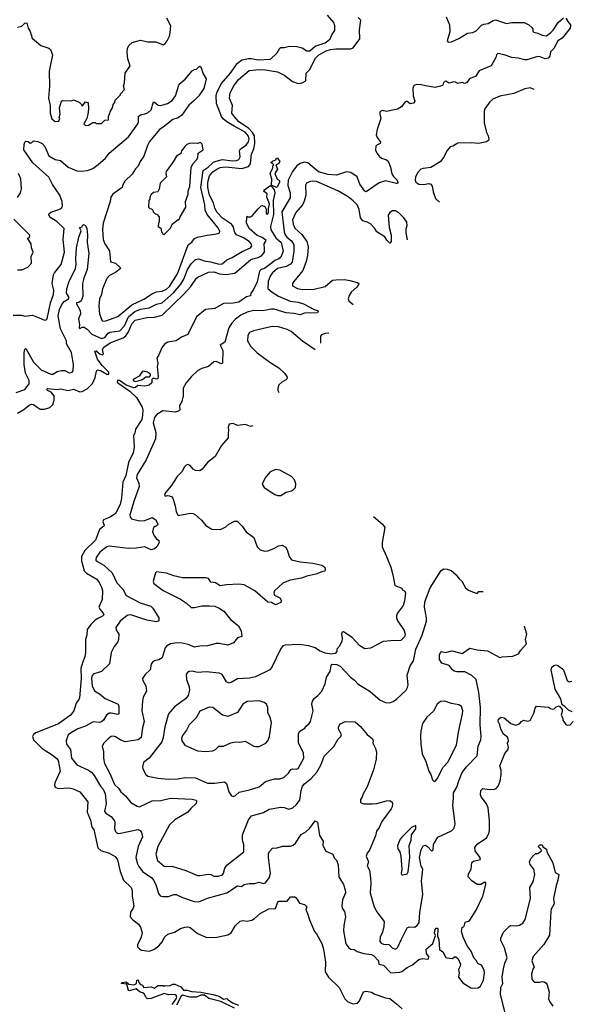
# Model space of a CAD drawing. Extents: x 1771496 to 1971148, y 471553 to 643630.
# Tile 688 of 702: x 1931387 to 1936496, y 547373 to 556502. Entities that reach past the tile are written whole.
import ezdxf

# ---------------------------------------------------------------- set-up
doc = ezdxf.new("R2010")
doc.units = 0

msp = doc.modelspace()

# ---------------------------------------------------------------- linework, layer by layer
at = {"layer": '0CON10XD'}
for points in [[(1931326.8, 553763.2), (1931402.5, 553762.5), (1931435, 553753.1), (1931505, 553760.8), (1931567.8, 553737.8), (1931615, 553717.3), (1931632, 553718), (1931641.5, 553728.5), (1931672.4, 553877.6), (1931699.6, 553955), (1931702.1, 553995), (1931686, 554055), (1931699.1, 554135), (1931708.5, 554155), (1931769.3, 554230.7), (1931801.1, 554345), (1931788.2, 554465), (1931798.8, 554565), (1931731.1, 554631.1), (1931668.7, 554668.7), (1931657.9, 554687.9), (1931661.1, 554705), (1931675, 554718.5), (1931748.5, 554741.5), (1931774.3, 554755.7), (1931784.2, 554775), (1931780.6, 554815), (1931759.4, 554875), (1931691.8, 554975), (1931655, 555041.9), (1931569.5, 555119.5), (1931509.4, 555175), (1931426, 555295), (1931427.1, 555345), (1931434.5, 555365.5), (1931445, 555374), (1931465, 555373.3), (1931485, 555357.5), (1931495, 555360), (1931515, 555380), (1931555, 555372.5), (1931595, 555354.2), (1931618.6, 555325), (1931655, 555240), (1931715, 555206.9), (1931765, 555195.6), (1931835, 555133.5), (1931915, 555101.4), (1931955, 555098.1), (1932015, 555104.4), (1932065, 555123.5), (1932115, 555158.5), (1932181.4, 555218.6), (1932216.2, 555265), (1932393.2, 555416.8), (1932480, 555535), (1932486.2, 555555), (1932486.9, 555605), (1932505, 555619.1), (1932545, 555628.8), (1932572.3, 555637.7), (1932605.6, 555665), (1932625, 555738.8), (1932635, 555737.5), (1932670, 555710), (1932695, 555705.6), (1932755, 555724.5), (1932797.7, 555752.3), (1932829.1, 555795), (1932865, 555903.8), (1932919.2, 555950.8), (1932985, 556026.7), (1933005, 556040), (1933025, 556043.3), (1933045, 556066), (1933055, 556071.2), (1933064.1, 556064.1), (1933085, 556000), (1933113, 555953), (1933093.8, 555865), (1933045.8, 555795), (1932998, 555745), (1932952.1, 555707.9), (1932887.1, 555615), (1932855, 555593.1), (1932805, 555575.6), (1932716.1, 555503.9), (1932681.4, 555485), (1932588.7, 555371.3), (1932569.5, 555335), (1932535, 555236), (1932502.7, 555187.3), (1932484.5, 555145), (1932459.9, 555120.1), (1932429.1, 555070.9), (1932360, 555005), (1932340.9, 554975), (1932334.4, 554945), (1932249.2, 554885), (1932230.6, 554855), (1932224.5, 554815.5), (1932160, 554615), (1932152.9, 554555), (1932159.5, 554465), (1932173.9, 554423.9), (1932217.3, 554357.3), (1932227.5, 554257.5), (1932275, 554245.8), (1932318.8, 554205), (1932320, 554195), (1932275, 554157.8), (1932219.7, 554130.3), (1932195, 554101.4), (1932154, 554005), (1932144.3, 553955), (1932125.5, 553915), (1932118.8, 553845), (1932126.9, 553775), (1932148, 553715), (1932157.1, 553707.1), (1932185, 553708.2), (1932295, 553748.9), (1932425, 553858.2), (1932535, 553909.7), (1932617.3, 553962.7), (1932655, 553978.2), (1932705, 553986.2), (1932745, 554004.7), (1932775, 554027.5), (1932849.7, 554145), (1932948.2, 554415), (1932979.8, 554440.2), (1933005, 554472.5), (1933035, 554485.7), (1933124.6, 554505.4), (1933171.1, 554508.9), (1933225, 554518.2), (1933236.5, 554525), (1933240.7, 554540.7), (1933222.2, 554575), (1933124.7, 554695), (1933105.3, 554735), (1933102.9, 554785), (1933064, 554945), (1933085.4, 555104.6), (1933133.9, 555135), (1933180.4, 555179.6), (1933205, 555191.3), (1933265, 555204.9), (1933355, 555192.1), (1933394.3, 555195.7), (1933415.2, 555204.8), (1933430, 555230), (1933423.8, 555285), (1933430.5, 555305), (1933485, 555338.8), (1933505, 555369.5), (1933511.5, 555395), (1933505, 555420.8), (1933475, 555460.3), (1933373, 555513), (1933306.2, 555556.2), (1933271.4, 555581.4), (1933254.5, 555605.5), (1933208.3, 555725), (1933205.2, 555794.8), (1933211.4, 555825), (1933253.8, 555906.2), (1933335, 556002.5), (1933405, 556099.5), (1933445, 556129.5), (1933505, 556142.2), (1933535, 556142.2), (1933595, 556129.6), (1933711.2, 556135), (1933772.2, 556195), (1933795, 556236.2), (1933805, 556243.3), (1933835, 556243.3), (1933885, 556256), (1933955, 556254.3), (1934001.7, 556241.7), (1934045, 556211.9), (1934075, 556213.5), (1934124, 556256), (1934215, 556288.5), (1934241.1, 556305), (1934261.9, 556325), (1934277.6, 556362.4), (1934305, 556402.5), (1934306.7, 556445), (1934296.5, 556475), (1934237.8, 556545)], [(1931354.6, 553045.4), (1931435, 553073.6), (1931474.3, 553125), (1931473.1, 553155), (1931439.1, 553225), (1931426.7, 553305), (1931427.7, 553412.3), (1931435, 553447.5), (1931445, 553452), (1931515.4, 553325), (1931586.2, 553256.2), (1931675, 553214.4), (1931695, 553216.7), (1931735, 553238.5), (1931775, 553250), (1931805, 553248.9), (1931845, 553227.5), (1931872.5, 553235), (1931881.2, 553245), (1931885.6, 553305), (1931866.2, 553415), (1931819.2, 553495), (1931820.8, 553525), (1931765.7, 553635), (1931744.1, 553755), (1931756.6, 553815), (1931777.8, 553862.2), (1931799.9, 553890.1), (1931838, 553915), (1931844.2, 553925), (1931821.6, 553965), (1931822.6, 554005), (1931842.2, 554067.8), (1931902, 554195), (1931909.3, 554235), (1931906.5, 554285), (1931912.8, 554387.2), (1931935, 554484.2), (1931956.7, 554545), (1931940, 554575), (1931965, 554580), (1931967.5, 554592.5), (1931978.3, 554601.7), (1931995, 554593.3), (1932008.9, 554565), (1932014, 554505), (1932010.9, 554435), (1932027.6, 554335), (1932012.2, 554185), (1931980.9, 554105), (1931968.6, 554055), (1931971, 553935), (1931954.8, 553895.2), (1931935, 553880.6), (1931913.3, 553875), (1931912.3, 553867.7), (1931948, 553805), (1931948.8, 553775), (1931931.7, 553728.3), (1931941.1, 553675), (1931938, 553645), (1931945, 553638), (1931965, 553651.1), (1931985, 553651.5), (1932012.5, 553632.5), (1932055, 553586.7), (1932145, 553544.7), (1932175, 553556.2), (1932205, 553594.1), (1932221.1, 553605), (1932315, 553617.5), (1932356.9, 553663.1), (1932394.1, 553745.9), (1932453.5, 553796.5), (1932505, 553818.2), (1932585, 553828.8), (1932655, 553865.3), (1932705, 553877.8), (1932810.4, 553969.6), (1932879.2, 554050.8), (1932906.9, 554095), (1932941.6, 554185), (1932975, 554237.1), (1933015, 554277.5), (1933045, 554284.7), (1933095, 554267.4), (1933155, 554257.9), (1933235, 554234.8), (1933263.1, 554236.9), (1933304.2, 554275), (1933355, 554296), (1933448.5, 554351.5), (1933525.8, 554385), (1933536.9, 554405), (1933530, 554425), (1933511.9, 554445), (1933458.9, 554478.9), (1933395, 554507.1), (1933379.9, 554529.9), (1933363.3, 554585), (1933349.7, 554605), (1933265, 554660.3), (1933216.1, 554715), (1933195.2, 554755), (1933181, 554805), (1933144.8, 554875), (1933128.5, 554945), (1933128.3, 554995), (1933144.5, 555055.5), (1933175, 555090.9), (1933212.7, 555117.3), (1933245, 555130), (1933293, 555137), (1933445, 555123), (1933505, 555141.2), (1933524.3, 555165), (1933532.6, 555255), (1933554.5, 555305), (1933565.7, 555355), (1933561.4, 555425), (1933543.5, 555455), (1933506.3, 555496.3), (1933416.5, 555555), (1933375, 555601.7), (1933352.8, 555635), (1933357.6, 555705), (1933330.7, 555775), (1933337.6, 555825), (1933370.6, 555889.4), (1933412.3, 555947.7), (1933510.8, 556029.2), (1933605, 556040.8), (1933665, 556037.5), (1933775, 556018.8), (1933842.5, 555985), (1933915, 555927.8), (1933965, 555911.5), (1934004.3, 555915.7), (1934035.6, 555934.4), (1934039.1, 556005), (1934072.3, 556037.7), (1934127.5, 556145), (1934157.3, 556175), (1934225, 556212.2), (1934266.1, 556223.9), (1934315, 556232.1), (1934455, 556230.3), (1934475, 556241.1), (1934537.5, 556325), (1934533.5, 556406.5), (1934545.8, 556495.8), (1934523.4, 556523.4)], [(1936446.4, 556516.4), (1936462.5, 556485), (1936490, 556455), (1936490, 556445), (1936485, 556422.5), (1936410.3, 556329.7), (1936372.5, 556305), (1936335, 556236), (1936303.8, 556205), (1936298, 556162), (1936282.5, 556145), (1936255, 556139.2), (1936208.3, 556158.3), (1936185, 556160.8), (1936085, 556130.8), (1936065, 556130), (1936005, 556146), (1935945, 556150.6), (1935875, 556176.2), (1935815, 556187.5), (1935804.1, 556175.9), (1935797.7, 556152.3), (1935754, 556075), (1935641.2, 556028.8), (1935607.5, 555975), (1935555, 555956), (1935525, 555916.2), (1935511.2, 555911.2), (1935485, 555920), (1935445, 555910), (1935423.9, 555923.9), (1935405, 555926.2), (1935365, 555913.3), (1935335, 555932.5), (1935311.7, 555918.3), (1935306.7, 555893.3), (1935283.8, 555886.2), (1935235, 555874), (1935145, 555886.9), (1935105, 555898.6), (1935065, 555900.8), (1935045, 555895.8), (1935033.1, 555885), (1935027.5, 555865), (1935030.6, 555795), (1935045.8, 555745), (1935035, 555726.7), (1935005, 555722), (1934975, 555743.3), (1934965, 555743.3), (1934953.6, 555736.4), (1934922.5, 555695), (1934885, 555671.2), (1934785, 555650), (1934745, 555660), (1934722.7, 555647.3), (1934721.2, 555625), (1934731.2, 555585), (1934697.6, 555482.4), (1934690, 555435), (1934695.6, 555415), (1934730, 555365), (1934726.6, 555353.4), (1934695, 555339.2), (1934685, 555328.1), (1934683.1, 555293.1), (1934694.2, 555264.2), (1934717.1, 555235), (1934739.1, 555219.1), (1934783.8, 555203.8), (1934799.3, 555189.3), (1934822, 555135), (1934832.5, 555072.5), (1934848.1, 555048.1), (1934881.9, 555015), (1934888, 554992), (1934886, 554984), (1934876.1, 554983.9), (1934775, 555007.8), (1934715, 554987.8), (1934595, 554906.7), (1934585, 554911.4), (1934538, 554978), (1934512.2, 555045), (1934455, 555083.8), (1934415, 555089.6), (1934320.9, 555059.1), (1934244.5, 555065.5), (1934155, 555091.1), (1934054.5, 555175.5), (1934025, 555180), (1933985, 555168.2), (1933955, 555147.3), (1933914.8, 555095), (1933874.6, 555015), (1933869.6, 554965), (1933890.8, 554895), (1933891.3, 554848.7), (1933815, 554721.2), (1933837.4, 554535), (1933843.4, 554513.4), (1933862.6, 554485), (1933905, 554451.2), (1933925.8, 554415), (1933925.9, 554355), (1933909.2, 554255), (1933894.2, 554235.8), (1933855.8, 554214.2), (1933775, 554194.7), (1933725, 554151.6), (1933707.2, 554125), (1933687.1, 554075), (1933685, 554010.8), (1933723.8, 553975), (1933785, 553939.2), (1933892.7, 553892.7), (1933965, 553882.9), (1934015, 553868.7), (1934115, 553814.4), (1934143.8, 553805), (1934151.2, 553795), (1934144.2, 553784.2), (1934025, 553780), (1933985, 553766.7), (1933925, 553779.1), (1933855, 553782.6), (1933745, 553816.9), (1933715, 553817.4), (1933672.5, 553807.5), (1933632.3, 553802.3), (1933555.3, 553804.7), (1933495, 553791.1), (1933435, 553762.8), (1933386.4, 553723.6), (1933348.2, 553685), (1933323.8, 553646.2), (1933287.1, 553512.9), (1933243.3, 553485), (1933269.4, 553435), (1933264.3, 553315.7), (1933255, 553311.4), (1933205, 553331.4), (1933185, 553328.6), (1933135, 553285.6), (1933075, 553267.8), (1933032.5, 553245), (1932975, 553190), (1932927.5, 553135), (1932901.9, 553085), (1932901.5, 553015), (1932887.9, 552962.1), (1932865.5, 552925), (1932870.8, 552885), (1932859.1, 552870.9), (1932827.4, 552862.6), (1932712.5, 552875), (1932658, 552842), (1932635, 552813.8), (1932621.8, 552765), (1932647.5, 552675), (1932643.9, 552615), (1932558.5, 552421.5), (1932473.8, 552285), (1932469.6, 552255), (1932491.1, 552205), (1932493.9, 552175), (1932444.1, 552035), (1932406.9, 551906.9), (1932412.5, 551885), (1932423.8, 551875), (1932495.8, 551854.2), (1932545, 551858.1), (1932615, 551885.6), (1932647.5, 551865), (1932667.5, 551825), (1932662.5, 551815), (1932625, 551793.3), (1932616.1, 551753.9), (1932632.9, 551715), (1932655, 551687.5), (1932675, 551674), (1932677.6, 551655), (1932656.1, 551613.9), (1932635.4, 551594.6), (1932605, 551585.2), (1932577.5, 551597.5), (1932545, 551613.2), (1932465, 551600.4), (1932395, 551598.4), (1932215, 551620.8), (1932195, 551613.6), (1932128.6, 551565), (1932094.3, 551515), (1932090.8, 551495), (1932096, 551485), (1932165.3, 551445.3), (1932242.7, 551372.7), (1932285, 551280), (1932340.7, 551220.7), (1932373.2, 551163.2), (1932502.5, 551095), (1932600.8, 551065), (1932620, 551045), (1932675.7, 550955), (1932675, 550926.7), (1932655, 550919.4), (1932565, 550934.6), (1932425, 550980.4), (1932405, 550983.8), (1932380.9, 550979.1), (1932317.3, 550925), (1932276.9, 550865), (1932280, 550845), (1932306, 550805), (1932302.9, 550755), (1932295.8, 550735), (1932260.6, 550689.4), (1932234.7, 550635.3), (1932219.8, 550530.2), (1932145, 550459.1), (1932067.5, 550432.5), (1932055, 550415.8), (1932050.8, 550395), (1932057.6, 550325), (1932079.6, 550279.6), (1932125, 550251.1), (1932177.3, 550207.3), (1932298, 550155), (1932305.7, 550135), (1932304, 550066), (1932295, 550060), (1932235, 550072.9), (1932215, 550070.9), (1932189.4, 550055), (1932162.1, 550007.9), (1932145, 549991.5), (1932125, 549986.2), (1932067.6, 549992.4), (1931995, 549950.6), (1931925, 549926.2), (1931866.2, 549893.8)], [(1932779.3, 556380.7), (1932786.2, 556445), (1932750, 556515)], [(1935338.2, 556528.2), (1935366.4, 556455), (1935370.9, 556389.1), (1935346.2, 556305), (1935354.3, 556294.3), (1935385, 556295.7), (1935453.6, 556326.4), (1935535, 556378.2), (1935585, 556381.9), (1935615, 556398.9), (1935665, 556450.8), (1935685, 556460), (1935725, 556465.7), (1935773.8, 556495), (1935795, 556500.8), (1935895, 556466.7), (1935945.7, 556475.7), (1936060, 556475), (1936102.5, 556455), (1936129.3, 556429.3), (1936140, 556415), (1936140, 556395), (1936150, 556385), (1936185, 556377.5), (1936227, 556357), (1936265, 556351.2), (1936305, 556383.8), (1936326.8, 556403.2), (1936375, 556476.2), (1936425, 556517.5)], [(1931365, 556433.1), (1931405, 556443.1), (1931435, 556468), (1931453.3, 556473.3), (1931464.5, 556424.5), (1931482.1, 556392.1), (1931501.7, 556331.7), (1931582.2, 556262.2), (1931655, 556236.4), (1931670.6, 556225), (1931690.5, 556175), (1931660.6, 556025), (1931661.4, 555885), (1931654.2, 555775), (1931668.8, 555705), (1931668.8, 555635), (1931685, 555582.5), (1931715, 555557.5), (1931748.3, 555561.7), (1931757.5, 555585), (1931753.3, 555595), (1931760, 555625), (1931756.7, 555685), (1931775, 555746.7), (1931786.4, 555753.6), (1931865, 555750), (1931885, 555758.8), (1931936.1, 555736.1), (1931960, 555715), (1931965, 555700), (1931995, 555740), (1932020, 555735), (1932023.3, 555675), (1932016.4, 555623.6), (1932007.5, 555585), (1931980, 555535), (1931995, 555520), (1932025, 555523.3), (1932065, 555550), (1932085, 555550), (1932095, 555540), (1932145, 555540), (1932175, 555570), (1932208.3, 555571.7), (1932210, 555605), (1932227.5, 555655), (1932246.7, 555685), (1932253.3, 555715), (1932267.5, 555735), (1932272.5, 555755), (1932320, 555805), (1932320, 555815), (1932356.7, 555855), (1932347.5, 555885), (1932356.7, 555915), (1932363.3, 556005), (1932408.8, 556075), (1932389.5, 556139.5), (1932383, 556197), (1932386.5, 556235), (1932398.1, 556261.9), (1932428.3, 556291.7), (1932505, 556310.5), (1932575, 556296.7), (1932646.4, 556296.4), (1932715, 556267.5), (1932735, 556280), (1932753.8, 556305), (1932775, 556347.5), (1932779.3, 556380.7)], [(1936152.5, 555853.9), (1936115, 555869.4), (1936065, 555859.5), (1935965, 555817.1), (1935835, 555791.9), (1935770, 555765), (1935740.3, 555739.7), (1935694.4, 555675), (1935690, 555655), (1935690, 555545), (1935711.2, 555455), (1935727.5, 555425), (1935732.5, 555395), (1935728.8, 555381.2), (1935709.6, 555370.5), (1935635, 555352.5), (1935575, 555361.4), (1935445, 555358), (1935399.6, 555330.5), (1935375, 555323.3), (1935345, 555287.5), (1935313.8, 555225), (1935281.2, 555185), (1935195, 555131.2), (1935125, 555123.3), (1935102.5, 555115), (1935074.3, 555085.7), (1935053.8, 555045), (1935048.8, 555015), (1935055, 554994), (1935085, 554975.8), (1935127.3, 554972.7), (1935175, 554983.8), (1935195, 554976.7), (1935208.1, 554958.1), (1935218.1, 554905), (1935239.4, 554845), (1935275, 554811.1)], [(1932725, 554510), (1932785, 554570), (1932800, 554605), (1932855, 554650), (1932865, 554650), (1932872.5, 554675), (1932925.7, 554765), (1932923.9, 554816.1), (1932946.7, 554885), (1932946.7, 554915), (1932963.6, 554956.4), (1932976.2, 555135), (1932992, 555168), (1933025, 555202.5), (1933037.5, 555225), (1933040, 555265), (1933087.5, 555295), (1933077, 555347), (1933061.7, 555361.7), (1933035, 555353.3), (1932965, 555356.2), (1932935, 555345.7), (1932915, 555325.8), (1932886.2, 555285), (1932878.6, 555261.4), (1932838.8, 555235), (1932807.5, 555182.5), (1932742, 555095), (1932738.8, 555075), (1932746.7, 555045), (1932686.7, 554985), (1932679.3, 554930.7), (1932667.5, 554905), (1932625, 554900), (1932605, 554880), (1932592.5, 554855), (1932591.7, 554838.3), (1932582.5, 554825), (1932580, 554765), (1932591.7, 554751.7), (1932608.3, 554748.3), (1932620, 554735), (1932621.7, 554721.7), (1932641.7, 554701.7), (1932658.3, 554698.3), (1932680, 554675), (1932680, 554625), (1932673, 554617), (1932670, 554585), (1932695, 554570), (1932700, 554535), (1932710, 554525), (1932711.7, 554511.7), (1932725, 554510)], [(1933765, 554946.7), (1933718.3, 554968.3), (1933723.3, 555025), (1933706.7, 555075), (1933731.7, 555128.3), (1933732.5, 555147.5), (1933740, 555155), (1933725, 555170), (1933715, 555170), (1933713, 555177), (1933729.3, 555190.7), (1933758, 555202), (1933765, 555220), (1933775, 555217.5), (1933797.1, 555187.1), (1933785, 555166), (1933760, 555155), (1933775.8, 555115), (1933748.8, 555075), (1933771.7, 555021.7), (1933791.7, 555011.7), (1933793.3, 554995), (1933775, 554954), (1933765, 554946.7)], [(1931366.9, 554853.1), (1931393.8, 554895), (1931403.6, 554933.6), (1931395.8, 555025), (1931375.8, 555075)], [(1931365, 552852.9), (1931425, 552887.1), (1931475, 552928.1), (1931495, 552935.7), (1931515, 552934.3), (1931547.8, 552907.8), (1931575, 552890.7), (1931615, 552890.5), (1931665, 552906.8), (1931694.2, 552935), (1931706.1, 552973.9), (1931705.2, 553015.2), (1931678.3, 553048.3), (1931644.4, 553065), (1931638, 553075), (1931645, 553080.8), (1931735, 553074.4), (1931765, 553080.6), (1931835, 553063.8), (1931885, 553075.3), (1931942.4, 553052.4), (1931965, 553053.5), (1932011.5, 553078.5), (1932060.4, 553129.6), (1932087.1, 553185), (1932097.1, 553242.9), (1932104.6, 553255.4), (1932135, 553250), (1932194.1, 553214.1), (1932213.8, 553215), (1932213.3, 553235), (1932149.1, 553295), (1932105.8, 553355), (1932082.3, 553427.7), (1932095, 553430.8), (1932131.3, 553401.3), (1932155, 553394.4), (1932162.2, 553405), (1932153.9, 553445), (1932165.4, 553465), (1932225, 553504.6), (1932296.2, 553535), (1932345, 553551.2), (1932369.5, 553570.5), (1932393.1, 553606.9), (1932425, 553682.2), (1932455.8, 553715), (1932565, 553740.8), (1932635, 553744.3), (1932707.6, 553762.4), (1932909.6, 553960.4), (1932970.9, 554029.1), (1933025, 554106.7), (1933037.5, 554115), (1933135, 554162), (1933185, 554162.9), (1933236.8, 554146.8), (1933295, 554140), (1933379.1, 554150.9), (1933525, 554275.4), (1933545, 554285.6), (1933595, 554295.7), (1933627.7, 554312.3), (1933654.4, 554345), (1933653.7, 554373.7), (1933651.4, 554425), (1933668.8, 554455), (1933631.1, 554481.1), (1933585, 554499.4), (1933515, 554562), (1933486.7, 554615), (1933490, 554675), (1933495, 554680), (1933502.5, 554672.5), (1933525, 554673.3), (1933542.5, 554685), (1933595, 554747.5), (1933622.5, 554775), (1933635, 554780), (1933658.3, 554768.3), (1933668.8, 554745), (1933668.3, 554708.3), (1933675, 554700), (1933685, 554702.5), (1933692.5, 554715), (1933691.7, 554751.7), (1933700, 554795), (1933676.7, 554855), (1933677.7, 554887.7), (1933653.3, 554905), (1933648.8, 554915), (1933653.8, 554925), (1933705, 554960), (1933715, 554960), (1933742.5, 554925), (1933748.8, 554895), (1933735.5, 554824.5), (1933736.9, 554695), (1933710.8, 554585), (1933713.8, 554553.8), (1933760.2, 554480.2), (1933809.1, 554435), (1933826.6, 554355), (1933805, 554300.6), (1933785.6, 554285), (1933749.6, 554270.4), (1933728.4, 554251.6), (1933655, 554196.2), (1933623.9, 554186.1), (1933609.3, 554170.7), (1933585, 554072.5), (1933550, 553995), (1933527.5, 553965), (1933525, 553942.5), (1933488.7, 553931.3), (1933415, 553883.8), (1933365, 553873.5), (1933275, 553870.9), (1933195, 553824.1), (1933106.2, 553813.8), (1933023, 553747), (1932945, 553582.5), (1932885, 553559.2), (1932835, 553524.5), (1932758.3, 553511.7), (1932727.2, 553492.8), (1932701.8, 553458.2), (1932676.7, 553393.3), (1932657.3, 553365), (1932666.1, 553313.9), (1932660, 553285), (1932670.8, 553195), (1932666, 553175), (1932655, 553170), (1932622.5, 553177.5), (1932610, 553165), (1932610, 553135), (1932585, 553112.5), (1932545, 553103.8), (1932480.7, 553109.3), (1932458.3, 553091.7), (1932445, 553088.8), (1932374.4, 553114.4), (1932310, 553155), (1932291.9, 553155), (1932289.4, 553145), (1932295.8, 553135), (1932407.2, 553057.2), (1932468.5, 552998.5), (1932520, 552910), (1932526.5, 552885), (1932525.3, 552835), (1932516.9, 552795), (1932460, 552705), (1932452.1, 552667.9), (1932440, 552645), (1932447.1, 552535), (1932438.9, 552485), (1932394.6, 552395), (1932368.5, 552275), (1932343.3, 552215), (1932330.9, 552065), (1932317, 552007), (1932275, 551924.4), (1932225, 551890.6), (1932163.3, 551865), (1932156.7, 551845), (1932170, 551815), (1932167.5, 551805), (1932126.4, 551773.6), (1932088.9, 551675), (1931989, 551581), (1931960, 551525), (1931958.4, 551485), (1931983.1, 551393.1), (1932005, 551369.7), (1932100.6, 551315), (1932123.5, 551285), (1932145, 551240), (1932154, 551205), (1932152, 551125), (1932121.2, 551055), (1932128.8, 551035), (1932160.5, 551000.5), (1932166.2, 550985), (1932155, 550970), (1932109.4, 550950.6), (1932085, 550933.1), (1932045.6, 550895), (1932012.1, 550847.9), (1932007.1, 550795), (1931995.8, 550755), (1931995.8, 550634.2), (1931988.8, 550595), (1931968, 550538), (1931952.9, 550487.1), (1931955.3, 550394.7), (1931939.2, 550215), (1931935, 550200), (1931908.8, 550165), (1931888.6, 550095), (1931857.7, 550052.3), (1931745.3, 549974.7), (1931535, 549889.5), (1931514.6, 549875), (1931505.4, 549855), (1931515, 549824.6), (1931595, 549744.7), (1931686.6, 549686.6), (1931730.8, 549650.8), (1931742.8, 549632.8), (1931761.8, 549535), (1931711.9, 549425), (1931707.5, 549405), (1931716.2, 549386.2), (1931742.7, 549372.7), (1931845, 549380.8), (1931881.4, 549371.4), (1931945, 549342.5), (1932018.6, 549248.6), (1932010.7, 549155), (1932041.1, 549081.1), (1932055, 549015.6), (1932072.4, 548992.4), (1932111.6, 548825), (1932138.6, 548798.6), (1932214.2, 548775), (1932272.1, 548742.1), (1932292.2, 548712.2), (1932318.6, 548605), (1932347.2, 548525), (1932418.6, 548455), (1932427.1, 548425), (1932428.9, 548375), (1932443.2, 548286.8), (1932437.1, 548265), (1932413.6, 548226.4), (1932410, 548185), (1932433.1, 548155), (1932486.1, 548116.1), (1932506.9, 548086.9), (1932522.2, 548035), (1932513.1, 547995), (1932477.5, 547925), (1932479.2, 547905), (1932495, 547885.8), (1932515, 547875.6), (1932585, 547864.2), (1932629.3, 547880.7), (1932674.4, 547915.6), (1932708, 547955), (1932728.8, 547995), (1932757.7, 548022.3), (1932819.1, 548040.9), (1932876.7, 548075), (1932915, 548089.4), (1932945, 548091.4), (1932966.7, 548085), (1933035, 548029.2), (1933121.1, 547991.1), (1933212.5, 547995), (1933313.5, 548016.5), (1933345.5, 548035), (1933387, 548103), (1933427.3, 548142.7), (1933455, 548150), (1933495, 548144.2), (1933537, 548153), (1933562.6, 548167.4), (1933615, 548215.7), (1933695, 548258.8), (1933755, 548260), (1933773.8, 548315), (1933785, 548330), (1933865, 548330), (1933876, 548344), (1933895, 548370), (1933935, 548369.2), (1933948.5, 548358.5), (1933979.7, 548309.7), (1934025, 548298.8), (1934046, 548275), (1934037.5, 548245), (1934050, 548225), (1934072.5, 548155), (1934117.3, 548047.3), (1934135.8, 548025), (1934185, 547936.7), (1934200.6, 547885), (1934219.5, 547765), (1934215, 547673.8), (1934245.7, 547625), (1934345, 547527.5), (1934397.1, 547425), (1934425, 547395.6), (1934475, 547376.9), (1934515, 547382.9), (1934534.7, 547405.3), (1934563.7, 547476.3), (1934575, 547489.2), (1934595, 547494.4), (1934645, 547484.2), (1934675, 547465.8), (1934775, 547433.1), (1934815, 547427.1), (1934877.6, 547377.6)], [(1934979.7, 554460.1), (1934965.7, 554525.7), (1934966.9, 554563.1), (1934975.7, 554595), (1934972.5, 554625), (1934944.2, 554665), (1934895, 554714), (1934868.3, 554728.3), (1934840.3, 554729.7), (1934816.2, 554715), (1934800.3, 554689.7), (1934808, 554575), (1934826, 554505), (1934826.1, 554443.9), (1934815, 554430), (1934787, 554457), (1934767.7, 554487.7), (1934694.3, 554534.3), (1934675.6, 554565.6), (1934635, 554608.8), (1934605.8, 554625.8), (1934565, 554636.7), (1934544.5, 554665), (1934531.9, 554741.9), (1934511.1, 554785), (1934475, 554823.1), (1934428.9, 554858.9), (1934334.1, 554914.1), (1934135, 555000.9), (1934095.5, 555004.5), (1934072, 554998), (1934043.8, 554985), (1934033.3, 554966.7), (1934036.6, 554875), (1934021.8, 554818.2), (1934005, 554784.3), (1933944.5, 554715), (1933913.3, 554645), (1933918.9, 554605), (1933935, 554568.6), (1934001.2, 554511.2), (1934046.5, 554445), (1934058.5, 554395), (1934053.6, 554315), (1934040.9, 554259.1), (1934008.6, 554175), (1933926, 554075), (1933913.8, 554055), (1933913.8, 554035), (1933960.6, 554010.6), (1934005, 553999.2), (1934115, 554002.5), (1934215, 554028.1), (1934285, 554087.5), (1934315, 554090.6), (1934395, 554091.5), (1934445, 554083.1), (1934515.9, 554065.9), (1934526.7, 554055), (1934523.6, 554046.4), (1934508.3, 554021.7), (1934456, 553975), (1934437.5, 553945), (1934430, 553915), (1934436.2, 553895), (1934476.3, 553861.9)], [(1931365, 554183.3), (1931406.4, 554183.6), (1931463, 554207), (1931497, 554243), (1931492.5, 554305), (1931512.5, 554345), (1931497.5, 554385), (1931492.5, 554425), (1931460, 554475), (1931478.3, 554481.7), (1931480, 554505), (1931331.4, 554651.4)], [(1934122.8, 553441.8), (1934005, 553521.9), (1933899.8, 553609.8), (1933865, 553629.5), (1933785, 553652.7), (1933725, 553657.5), (1933553.5, 553616.5), (1933515, 553602), (1933499.2, 553575), (1933497.5, 553525), (1933525, 553476.2), (1933585, 553414.2), (1933705, 553326), (1933786.7, 553275), (1933838.8, 553225), (1933860, 553195), (1933863, 553177), (1933857.5, 553165), (1933815, 553142.5), (1933787.5, 553115), (1933776.7, 553085), (1933776.7, 553065), (1933788.4, 553044.3)], [(1934250.7, 553593.8), (1934215, 553592.5), (1934180.9, 553579.1), (1934173.4, 553566.6), (1934172.2, 553545), (1934173.7, 553502.3)], [(1932455, 553146.7), (1932485, 553152.5), (1932523.6, 553166.4), (1932555, 553190), (1932588.3, 553191.7), (1932597.5, 553202.5), (1932597.5, 553215), (1932570, 553235), (1932525, 553244), (1932492, 553198), (1932437.5, 553165), (1932437.5, 553155), (1932455, 553146.7)], [(1933545.9, 552734.6), (1933525, 552730.8), (1933478.8, 552748.8), (1933405, 552740), (1933365, 552756.7), (1933327, 552753), (1933316.7, 552725), (1933322, 552695), (1933316.2, 552665), (1933318.8, 552625), (1933256.7, 552555), (1933197.6, 552452.4), (1933126, 552395), (1933077, 552333), (1933055, 552318.8), (1933015, 552321.2), (1932994.1, 552334.1), (1932965, 552367.5), (1932945, 552376.7), (1932929.3, 552370.7), (1932913.3, 552355), (1932889.3, 552310.7), (1932845, 552267.5), (1932788.8, 552181.2), (1932727.5, 552105), (1932735, 552083.3), (1932755, 552090), (1932775, 552087.5), (1932795, 552076.7), (1932804.1, 552064.1), (1932826, 551995), (1932835, 551937.5), (1932855, 551906.2), (1932964.3, 551925.7), (1932995, 551921.9), (1933015, 551910.8), (1933070.6, 551860.6), (1933112.2, 551812.2), (1933165, 551777.5), (1933246.7, 551775), (1933295, 551799.2), (1933323.8, 551825), (1933375, 551852.9), (1933401.7, 551851.7), (1933446.8, 551806.8), (1933485, 551753.8), (1933555, 551700), (1933585.6, 551615), (1933615, 551585.6), (1933655.5, 551575.5), (1933685, 551577.5), (1933741.7, 551598.3), (1933785, 551624), (1933819.3, 551629.3), (1933850.7, 551610.7), (1933867.7, 551577.7), (1933883.8, 551525), (1933905, 551493.8), (1933985.7, 551475.7), (1934102.7, 551462.7), (1934185, 551443.8), (1934213.8, 551425), (1934217.1, 551402.9), (1934212.5, 551387.5), (1934185, 551383.8), (1934130.5, 551359.5), (1934045, 551341.8), (1933995.9, 551324.1), (1933893.3, 551305), (1933825, 551277.1), (1933747.5, 551205), (1933740, 551185), (1933746.7, 551165), (1933795, 551140), (1933812.5, 551115), (1933805, 551097.5), (1933755, 551077.5), (1933718.8, 551098.8), (1933685, 551100), (1933565, 551206.7), (1933465, 551262.5), (1933415, 551269.1), (1933303, 551263), (1933245, 551253.5), (1933199.1, 551279.1), (1933156.8, 551286.8), (1933135, 551320), (1933115, 551327.8), (1932895, 551326.9), (1932815, 551345.6), (1932745, 551370), (1932655, 551383.3), (1932645, 551372.5), (1932624, 551295), (1932630, 551275), (1932715, 551210), (1932875, 551129.4), (1932930.6, 551090.6), (1932975, 551051.9), (1933005, 551051.5), (1933075, 551067.1), (1933145, 551068.6), (1933195, 551064.2), (1933235.5, 551045.5), (1933277.8, 551017.8), (1933339.4, 550939.4), (1933412.4, 550882.4), (1933437, 550837), (1933445, 550782.5), (1933405, 550770), (1933367.5, 550725), (1933315, 550701.4), (1933235, 550717.5), (1933205, 550717.5), (1933125, 550695.5), (1933055.4, 550694.6), (1933005, 550684.3), (1932948, 550708), (1932891.7, 550721.7), (1932845, 550723.5), (1932783.3, 550715), (1932746.6, 550693.4), (1932735, 550678.8), (1932705, 550586.2), (1932675, 550567.5), (1932635, 550557.5), (1932616.2, 550545), (1932604, 550525), (1932596, 550475), (1932548.9, 550431.1), (1932524, 550395), (1932527.5, 550375), (1932555.5, 550325), (1932561.4, 550275), (1932528.9, 550221.1), (1932522.9, 550185), (1932518.5, 550095), (1932540, 549995), (1932524.4, 549935), (1932512.5, 549845), (1932485, 549823.9), (1932365, 549807.8), (1932322, 549822), (1932275, 549853.8), (1932255, 549858.2), (1932235.4, 549854.6), (1932205.8, 549835), (1932166.2, 549795), (1932151.2, 549765), (1932164, 549715), (1932163.1, 549655), (1932171.8, 549605), (1932222.1, 549512.1), (1932265, 549412.2), (1932304.3, 549375), (1932325, 549342), (1932365.7, 549305), (1932415, 549244), (1932475, 549209.2), (1932495, 549204.4), (1932615, 549260.4), (1932695, 549263.8), (1932785, 549284.6), (1932985, 549274.4), (1933020, 549265), (1933025.7, 549255), (1933022.5, 549235), (1932971.1, 549188.9), (1932945, 549155.6), (1932825, 549082.2), (1932773.9, 549036.1), (1932665, 548836), (1932646.9, 548765), (1932664.4, 548705), (1932725, 548653.5), (1932745, 548649.4), (1932796.1, 548653.9), (1932925, 548614.4), (1933035, 548567.5), (1933055, 548566.9), (1933135, 548578.5), (1933156.4, 548576.4), (1933185, 548562.2), (1933225, 548560), (1933265, 548572.5), (1933275, 548588), (1933285.3, 548635), (1933305, 548663.9), (1933464.3, 548785.7), (1933462.2, 548852.2), (1933449.6, 548895), (1933451.2, 548945), (1933506.6, 549083.4), (1933535, 549120), (1933645, 549152), (1933697, 549183), (1933805, 549202), (1933835, 549198), (1933878.3, 549181.7), (1933915.5, 549194.5), (1933948.7, 549221.3), (1933982.9, 549265), (1933993.6, 549353.6), (1934007.6, 549395), (1934025, 549416.7), (1934085.5, 549465), (1934138.1, 549525), (1934175, 549590), (1934206.8, 549673.2), (1934297.8, 549762.2), (1934335, 549826.7), (1934362, 549855), (1934366, 549875), (1934338.8, 549925), (1934338.8, 549945), (1934355, 549972.5), (1934405, 549996.2), (1934495, 549991.2), (1934545, 549948.8), (1934605, 549873.3), (1934653.6, 549833.6), (1934660, 549815), (1934656.7, 549795), (1934683.3, 549745), (1934691.2, 549715), (1934688, 549645), (1934665, 549547.5), (1934605, 549390), (1934566.7, 549325), (1934558.8, 549295), (1934545, 549272.5), (1934543.3, 549245), (1934571.7, 549231.7), (1934655, 549230), (1934695, 549234.4), (1934785, 549260.8), (1934813.8, 549263.8), (1934836.4, 549246.4), (1934840.7, 549230.7), (1934837.1, 549205), (1934826.1, 549183.9), (1934741.7, 549068.3), (1934715, 549012), (1934690.9, 548979.1), (1934681.2, 548935), (1934626.8, 548803.2), (1934604.6, 548775), (1934596.7, 548745), (1934618.2, 548695), (1934606.6, 548656.6), (1934625.7, 548615), (1934636.8, 548546.8), (1934640, 548495), (1934632.7, 548407.3), (1934641.4, 548371.4), (1934666.8, 548286.8), (1934692.4, 548232.4), (1934761.3, 548141.3), (1934760.7, 548095), (1934746.8, 548043.2), (1934725.2, 547994.8), (1934722.6, 547955), (1934735, 547940.3), (1934755, 547930.3), (1934805, 547927.5), (1934835.8, 547895), (1934865, 547883.9), (1934885.3, 547895), (1934918.8, 547971.2), (1934975, 548080.5), (1934995, 548091.9), (1935045, 548088.9), (1935066.9, 548103.1), (1935087.5, 548132.5), (1935091.8, 548225), (1935119.4, 548395), (1935108, 548515), (1935120.6, 548625), (1935104.1, 548654.1), (1935089.2, 548735), (1935105, 548804), (1935125, 548841.4), (1935145, 548847.1), (1935165, 548835.7), (1935205, 548792.5), (1935215.7, 548805), (1935218.8, 548855), (1935258.3, 548921.7), (1935385, 548980.6), (1935410.8, 549005), (1935420, 549045), (1935400, 549215), (1935406.4, 549283.6), (1935406.1, 549335), (1935435.9, 549385), (1935454, 549446), (1935486.7, 549523.3), (1935525, 549574.4), (1935623.6, 549676.4), (1935634.6, 549765.4), (1935659.4, 549825), (1935662.5, 549855), (1935652.5, 549965), (1935656.1, 550123.9), (1935638.9, 550265), (1935613.8, 550385), (1935575, 550420.5), (1935510, 550455), (1935435, 550456.7), (1935412.6, 550462.6), (1935394.6, 550474.6), (1935363.3, 550513.3), (1935297.5, 550535), (1935275, 550570), (1935276.7, 550615), (1935290, 550645), (1935335, 550636), (1935385, 550648.9), (1935406.3, 550646.3), (1935485, 550626.7), (1935555, 550676.2), (1935625, 550657.8), (1935718.8, 550648.8), (1935835, 550586.7), (1935855, 550593.3), (1935955, 550601.2), (1936007.3, 550622.7), (1936027.1, 550655), (1936081.5, 550715), (1936071.8, 550755), (1936084.3, 550805.7), (1936062.9, 550875), (1936063.3, 550879.5)], [(1933775, 552089.2), (1933805, 552090), (1933855, 552121.2), (1933905, 552134.2), (1933923.3, 552145), (1933940, 552165), (1933943, 552197), (1933931.4, 552235), (1933904.3, 552265), (1933796.2, 552326.2), (1933755, 552331.9), (1933703.6, 552306.4), (1933661.2, 552255), (1933634.1, 552194.1), (1933650, 552165), (1933750.3, 552100.3), (1933775, 552089.2)], [(1934664.4, 551895.3), (1934746, 551825), (1934768.8, 551795), (1934744.1, 551655.9), (1934743, 551613), (1934785.5, 551525.5), (1934824.3, 551425), (1934844.2, 551355), (1934860, 551255), (1934925, 551230), (1934933.8, 551215), (1934955, 551202.5), (1934961.5, 551185), (1934952.5, 551115), (1934939.2, 551070.8), (1934882.4, 550997.6), (1934875.8, 550974.2), (1934875.8, 550955), (1934887.6, 550927.6), (1934944, 550845), (1934956, 550805), (1934950.7, 550779.3), (1934915.6, 550744.4), (1934825.7, 550744.3), (1934754.5, 550735.5), (1934636.4, 550673.6), (1934585, 550670), (1934536.2, 550696.2), (1934465, 550774.2), (1934385, 550826.7), (1934375, 550822.5), (1934366.7, 550805), (1934373.8, 550765), (1934371.7, 550738.3), (1934347.5, 550692.5), (1934323.3, 550665), (1934323.3, 550645), (1934310, 550625), (1934275, 550620), (1934215, 550627.1), (1934165, 550648.8), (1934125, 550679.2), (1934065.4, 550695.4), (1933975, 550709.5), (1933845, 550702.5), (1933824.4, 550695.6), (1933803, 550667), (1933724.4, 550505.6), (1933705, 550474.3), (1933570.8, 550409.2), (1933515, 550395.5), (1933405, 550390), (1933345, 550356), (1933325, 550351.2), (1933303.2, 550363.2), (1933260.9, 550430.9), (1933235, 550444.2), (1933115, 550454), (1933035, 550448.6), (1932985, 550462), (1932955, 550458.8), (1932939.5, 550450.5), (1932930, 550435), (1932932, 550385), (1932955.8, 550315), (1932960, 550285), (1932948, 550235), (1932921.2, 550205), (1932819.1, 550130.9), (1932763.8, 550066.2), (1932730, 549945), (1932716.4, 549845), (1932704.5, 549805), (1932585, 549654.2), (1932533.8, 549615), (1932523.3, 549575), (1932526.7, 549555), (1932554.2, 549505), (1932575, 549489.2), (1932665, 549470), (1932768.6, 549461.4), (1932852, 549462), (1932915, 549476.5), (1933015, 549472.7), (1933125, 549423.8), (1933195, 549423.3), (1933285, 549435.8), (1933300.8, 549420.8), (1933325, 549342.5), (1933347.5, 549305), (1933365, 549298.8), (1933385, 549308), (1933419.1, 549340.9), (1933515, 549361.3), (1933605, 549388.7), (1933665, 549437.1), (1933745.7, 549464.3), (1933795, 549463.5), (1933833.4, 549476.6), (1933878, 549515), (1933899.3, 549550.7), (1933915, 549556.1), (1933946.9, 549553.1), (1933965, 549560), (1934019.5, 549655), (1934016.5, 549705), (1933969.1, 549795), (1933969.2, 549885), (1933982, 549905), (1934028.3, 549931.7), (1934042, 549955), (1934068, 549975), (1934080.8, 549995), (1934104.2, 550095), (1934093.8, 550155), (1934097.7, 550182.3), (1934113, 550207), (1934148.8, 550235), (1934183.8, 550275), (1934215.8, 550344.2), (1934228.8, 550405), (1934261.7, 550458.3), (1934272.5, 550515), (1934280, 550525), (1934325, 550522.5), (1934355, 550507.5), (1934450, 550405), (1934488.9, 550378.9), (1934520, 550345), (1934634.5, 550274.5), (1934725, 550192), (1934775, 550170), (1934810.9, 550169.1), (1934845, 550181.4), (1934877.8, 550202.2), (1934966, 550285), (1934978.8, 550311.2), (1934983.8, 550335), (1934976.2, 550425), (1935005, 550510), (1935035, 550557.5), (1935055.5, 550665), (1935115.4, 550795), (1935155.4, 550925), (1935156.1, 550956.1), (1935135.4, 551055.4), (1935138.8, 551105), (1935189.5, 551235), (1935290, 551395), (1935315, 551410.6), (1935347.6, 551407.6), (1935382, 551395), (1935430, 551355), (1935455, 551320), (1935483.3, 551295), (1935516.7, 551235), (1935543, 551213), (1935566.7, 551203.3), (1935625, 551182.5), (1935638.3, 551201.7), (1935665, 551198.8), (1935678.3, 551201.3)], [(1936505, 550083.8), (1936468.8, 550098.8), (1936437.5, 550135), (1936410, 550150), (1936398, 550205), (1936345.5, 550295), (1936308.8, 550475), (1936315, 550497.5), (1936335, 550513.3), (1936355, 550518.8), (1936370, 550515), (1936415, 550482.5), (1936425, 550472.5), (1936456.7, 550375), (1936475, 550364), (1936502.1, 550367.9)], [(1931866.2, 549893.8), (1931835, 549871.4), (1931815.6, 549815), (1931821.4, 549785), (1931856.2, 549735), (1931865.5, 549655), (1931915, 549594.6), (1932025, 549544.6), (1932051.5, 549525), (1932076.9, 549495), (1932135.3, 549395.3), (1932158.7, 549368.7), (1932176.8, 549325), (1932187.5, 549235), (1932171.4, 549161.4), (1932185, 549146.2), (1932234.2, 549115), (1932264.2, 549075), (1932268.6, 549055), (1932264.3, 549004.3), (1932273.8, 548975), (1932290.3, 548960.3), (1932305.8, 548955.8), (1932485, 548993.2), (1932501.8, 548985), (1932514.1, 548965), (1932524.7, 548925), (1932485.3, 548834.7), (1932463.9, 548735), (1932477.5, 548675), (1932490.7, 548650.7), (1932524.3, 548605), (1932609.2, 548545), (1932626.9, 548525), (1932647.8, 548485), (1932671.3, 548401.3), (1932688.6, 548378.6), (1932712.1, 548372.1), (1932765, 548371.4), (1932815, 548390), (1932835, 548391.4), (1932893.8, 548363.8), (1933003.3, 548325), (1933045, 548323.6), (1933125, 548358.1), (1933305, 548406.7), (1933405, 548471.9), (1933440, 548465), (1933465.9, 548484.1), (1933515, 548494.2), (1933565.8, 548494.2), (1933605, 548506), (1933645, 548494), (1933665, 548500), (1933697.3, 548545), (1933708.5, 548585), (1933690, 548735), (1933691.7, 548768.3), (1933701.2, 548788.8), (1933729.5, 548820.5), (1933770, 548825), (1933825, 548838.1), (1933895, 548838.6), (1933920.9, 548849.1), (1933942.4, 548867.6), (1933992.4, 548947.6), (1934036.6, 548973.4), (1934073.3, 549005), (1934125, 549072.5), (1934145, 549060), (1934165, 548937.5), (1934197.8, 548885), (1934193.8, 548845), (1934223.1, 548793.1), (1934285.8, 548765.8), (1934300.8, 548730.8), (1934320.7, 548710.7), (1934336, 548665), (1934344, 548555), (1934387.5, 548485), (1934402.9, 548435), (1934404.2, 548405), (1934377.3, 548342.7), (1934370, 548285), (1934374, 548265), (1934394.1, 548234.1), (1934405.6, 548185), (1934388.1, 548105), (1934386.7, 548055), (1934408.6, 547935), (1934434, 547895), (1934452.5, 547885), (1934485, 547882.5), (1934513, 547863), (1934575, 547842.5), (1934645, 547834), (1934665, 547825.8), (1934710, 547775), (1934712.5, 547745), (1934755, 547734.2), (1934823.3, 547665), (1934909.1, 547670.9), (1934925, 547676), (1934974.4, 547715.6), (1935025, 547740), (1935085, 547789.2), (1935117.7, 547797.7), (1935165, 547790), (1935172.5, 547795), (1935176.7, 547815), (1935154.1, 547844.1), (1935150.8, 547885), (1935212.2, 547937.8), (1935239.3, 548010.7), (1935230, 548035), (1935233.8, 548065), (1935245, 548080), (1935255, 548080), (1935260, 548075), (1935257.5, 548005), (1935269.2, 547975), (1935275, 547880), (1935305, 547860), (1935335, 547807.5), (1935345, 547802.5), (1935395, 547797.5), (1935415, 547812.5), (1935425, 547812.5), (1935447.5, 547795), (1935470, 547745), (1935467.5, 547725), (1935452.5, 547695), (1935456.2, 547665), (1935451.2, 547625), (1935490.8, 547570.8), (1935565, 547526.2), (1935585, 547521.2), (1935633.6, 547526.4), (1935655, 547540), (1935682.7, 547597.3), (1935691.9, 547665), (1935689.5, 547685), (1935670.8, 547725), (1935663.8, 547735), (1935630.5, 547750.5), (1935619.2, 547775), (1935594.2, 547805), (1935569.2, 547865), (1935530, 547915), (1935494.2, 547995), (1935478.8, 548048.8), (1935484, 548085), (1935503.8, 548096.2), (1935514.2, 548135.8), (1935545, 548143.3), (1935555, 548152.5), (1935615.6, 548245), (1935676.9, 548375), (1935703.1, 548485), (1935703, 548503), (1935695, 548504), (1935656.9, 548483.1), (1935625, 548482.3), (1935575, 548518.5), (1935542.2, 548555), (1935545, 548582.5), (1935567.1, 548625), (1935575, 548687.1), (1935589.5, 548700.5), (1935654.3, 548715.7), (1935648.5, 548738.5), (1935604.2, 548795), (1935603.1, 548826.9), (1935625, 548856.2), (1935711.4, 548915), (1935732.9, 548957.1), (1935739.1, 548985), (1935738.3, 549078.3), (1935727.5, 549195), (1935710.7, 549230.7), (1935660.8, 549295), (1935655.8, 549315), (1935658.8, 549355), (1935676.2, 549373.8), (1935735, 549364.4), (1935785, 549368.1), (1935803, 549377), (1935819.4, 549395), (1935836.9, 549443.1), (1935845.4, 549505), (1935845.5, 549545), (1935834.4, 549585), (1935880.6, 549699.4), (1935908.8, 549731.2), (1935915.9, 549754.1), (1935904, 549795), (1935914.4, 549815), (1935912.7, 549835), (1935905, 549850), (1935868.9, 549878.9), (1935842.5, 549925), (1935833.2, 549963.2), (1935817.5, 549995), (1935821.2, 550015), (1935845, 550033.8), (1935875, 550030), (1935937.5, 549975), (1935982.4, 549962.4), (1936015, 549972.1), (1936035, 549996.4), (1936052.7, 550007.3), (1936095, 549997.5), (1936115, 550003.8), (1936148.8, 550071.2), (1936162, 550118), (1936175, 550136.7), (1936285, 550128.8), (1936304.3, 550114.3), (1936325, 550108.8), (1936338.3, 550111.7), (1936355, 550130), (1936385, 550140), (1936412.5, 550105), (1936413, 550087), (1936402.5, 550055), (1936417, 550027), (1936418.3, 550008.3), (1936445, 549967.5), (1936461.2, 549961.2), (1936485, 549962.5), (1936513.8, 549995)], [(1933105.8, 549715.8), (1933175, 549722.5), (1933201.2, 549735), (1933232.5, 549765), (1933275, 549767.5), (1933343, 549797), (1933385, 549806), (1933425, 549804.2), (1933475, 549812), (1933555, 549766.2), (1933575, 549762.5), (1933605, 549764), (1933666.2, 549795), (1933685, 549816.7), (1933700.8, 549855), (1933720, 549985), (1933705, 550042.5), (1933683.8, 550075), (1933684.2, 550125), (1933673.8, 550155), (1933652.4, 550172.4), (1933605, 550186.9), (1933495, 550181.4), (1933454, 550155), (1933405, 550078), (1933315, 550041.4), (1933264.5, 550054.5), (1933175, 550126), (1933141.7, 550128.3), (1933055, 550091.1), (1933020.4, 550029.6), (1932957.1, 549965), (1932933.1, 549915), (1932895.6, 549865), (1932885.9, 549835.9), (1932887.5, 549815), (1932915, 549776.7), (1933035, 549724.2), (1933105.8, 549715.8)], [(1935225, 549437.5), (1935235, 549442.5), (1935255, 549462.5), (1935309.6, 549570.5), (1935353.2, 549616.8), (1935432.9, 549775), (1935451.9, 549895), (1935489.5, 550065), (1935490.6, 550095), (1935477.5, 550135), (1935455, 550150), (1935385, 550161.2), (1935325, 550182), (1935285, 550181.2), (1935255, 550156.7), (1935220.3, 550089.7), (1935158.8, 550035), (1935118.6, 549975), (1935102.5, 549905), (1935098.9, 549855), (1935101.1, 549785), (1935114.4, 549694.4), (1935148.8, 549625), (1935175.7, 549535.7), (1935194.2, 549504.2), (1935210, 549455), (1935225, 549437.5)], [(1934925, 548573.3), (1934935, 548574), (1934975, 548583.8), (1934985, 548602.5), (1934999.6, 548735), (1934995.4, 548845), (1935013.5, 548895), (1935017.4, 548942.6), (1935055, 549000), (1935055, 549030), (1935015, 549012.5), (1934925, 548922.9), (1934911.5, 548905), (1934886.7, 548846.7), (1934888, 548815), (1934906.8, 548786.8), (1934918, 548745), (1934926.7, 548625), (1934920, 548585), (1934925, 548573.3)], [(1935883.8, 547295), (1935840, 547465), (1935842.7, 547527.3), (1935862.9, 547565), (1935856.4, 547625), (1935867.7, 547702.4), (1935880.6, 547755), (1935901.2, 547805), (1935876.2, 547896.2), (1935842.5, 547965), (1935844, 547985), (1935867.7, 548042.3), (1935925, 548097.5), (1935936.4, 548103.6), (1935985, 548099.2), (1936015, 548105.6), (1936046.9, 548125), (1936070.2, 548159.8), (1936117.1, 548355), (1936111.2, 548455), (1936143.2, 548506.8), (1936158.6, 548575), (1936150, 548625), (1936115, 548667.5), (1936110, 548695), (1936122.5, 548725), (1936145, 548752.5), (1936165, 548770), (1936185, 548770), (1936220, 548795), (1936218.3, 548808.3), (1936191.7, 548831.7), (1936191.7, 548838.3), (1936205, 548850), (1936225, 548850), (1936231.7, 548831.7), (1936265, 548810), (1936270, 548785), (1936323.8, 548685), (1936346.1, 548596.1), (1936380, 548575), (1936372, 548525), (1936355.5, 548474.5), (1936331.9, 548355), (1936338.8, 548305), (1936310.8, 548255), (1936307.1, 548235), (1936293.1, 548015), (1936243.1, 547926.9), (1936141.5, 547815), (1936130, 547775), (1936153.3, 547716.7), (1936144, 547706), (1936126, 547655), (1936130.8, 547605), (1936145, 547586.2), (1936159.3, 547579.3), (1936205, 547576.7), (1936225, 547583.8), (1936245, 547582), (1936261.2, 547571.2), (1936273, 547553), (1936292, 547485), (1936284.3, 547425), (1936296.9, 547395), (1936324.5, 547355)], [(1932798.6, 547371.4), (1932835.8, 547424.2), (1932841.2, 547435), (1932836.4, 547456.4), (1932825, 547463.3), (1932765, 547461.2), (1932725, 547472.5), (1932605, 547426.2), (1932570, 547425), (1932556.7, 547435), (1932539.3, 547469.3), (1932525, 547480), (1932503.9, 547483.9), (1932465, 547517.5), (1932405, 547497.5), (1932395, 547500), (1932378.3, 547558.3), (1932330, 547565), (1932333.6, 547576.4), (1932371.7, 547581.7), (1932398.3, 547558.3), (1932445, 547552.5), (1932470, 547565), (1932473, 547597), (1932485, 547600), (1932490, 547575), (1932507, 547557), (1932525, 547550), (1932535, 547530), (1932605, 547533.3), (1932635, 547523.3), (1932665, 547546.7), (1932716.7, 547546.7), (1932725, 547540), (1932735, 547547.5), (1932775, 547543.3), (1932805, 547558.8), (1932825, 547560), (1932878, 547535), (1932905, 547502.5), (1932935, 547504), (1932981.7, 547491.7), (1933065, 547485.8), (1933175, 547462.9), (1933235, 547447.1), (1933275, 547422), (1933305, 547427.5), (1933316.7, 547415), (1933356.6, 547386.6), (1933414, 547365)], [(1933375, 547335.8), (1933248.9, 547398.9), (1933137.3, 547427.3), (1933098.8, 547458.8), (1933065, 547458), (1933025, 547437.5), (1932965, 547440), (1932895, 547458), (1932881.7, 547448.3), (1932838.8, 547365)], [(1934877.6, 547377.6), (1934930.3, 547330.3)]]:
    msp.add_lwpolyline(points, dxfattribs=at)

doc.saveas('drawing.dxf')
